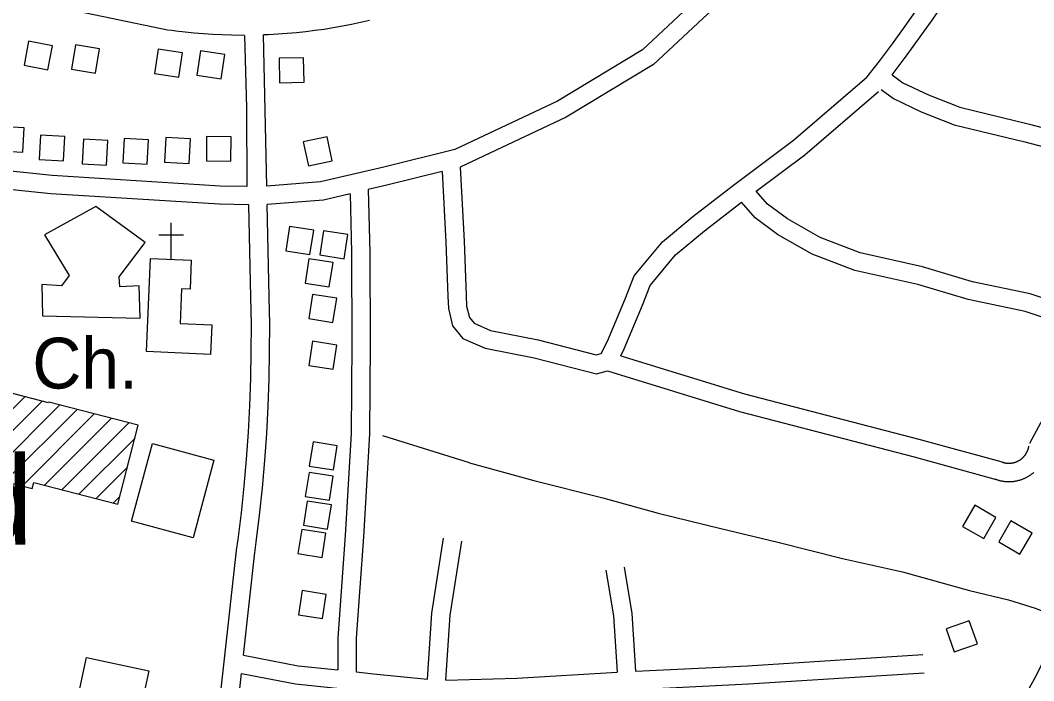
# Model space of a CAD drawing. Extents: x 3540316 to 3578335, y 553172 to 578787.
# Drawn here: x 3546942 to 3548599, y 572760 to 573840 of the extents above; entities that cross this region are included whole.
import ezdxf

# ---------------------------------------------------------------- set-up
doc = ezdxf.new("R2010")
doc.units = 0
for name, color, linetype in [('V-BLDG-OTLN', 7, 'Continuous'), ('V-ROAD-CNTR', 7, 'Continuous'), ('V-SITE-OTLN', 7, 'Continuous'), ('V-SITE-OTLN-IDEN', 7, 'Continuous'), ('V-TOPO-GNAM-IDEN', 7, 'Continuous'), ('V-TOPO-SHOR', 7, 'Continuous')]:
    doc.layers.add(name, color=color, linetype=linetype)

msp = doc.modelspace()

# ---------------------------------------------------------------- linework, layer by layer
at = {"layer": 'V-BLDG-OTLN'}
for p, q in [((3546832.9, 573107.6), (3546949.7, 573224.4)), ((3546861, 573100.3), (3546977.8, 573217.2)), ((3546889.1, 573093.1), (3547007, 573211.1)), ((3546917.2, 573085.8), (3547035.1, 573203.8)), ((3546945.3, 573078.6), (3547063.2, 573196.5)), ((3546981.9, 573079.9), (3547091.3, 573189.3)), ((3547010, 573072.6), (3547119.4, 573182)), ((3547038.1, 573065.4), (3547129.8, 573157)), ((3547066.2, 573058.1), (3547117.5, 573109.4)), ((3547094.3, 573050.8), (3547105.1, 573061.7))]:
    msp.add_line(p, q, dxfattribs=at)
for points in [[(3546948.3, 573766.4), (3546987.5, 573758.8), (3546995.1, 573798.1), (3546955.8, 573805.7)], [(3547032.4, 573799.4), (3547025.8, 573759.9), (3547065.3, 573753.3), (3547071.9, 573792.8)], [(3547161.6, 573752.7), (3547201.2, 573746.7), (3547207.2, 573786.2), (3547167.7, 573792.2)], [(3547231, 573750.1), (3547270.5, 573744.1), (3547276.6, 573783.6), (3547237, 573789.6)], [(3547366.1, 573737.6), (3547406.1, 573738.4), (3547405.3, 573778.4), (3547365.3, 573777.6)], [(3546948.3, 573664), (3546908.4, 573666.2), (3546906.2, 573626.2), (3546946.1, 573624.1)], [(3547015, 573649.9), (3546975, 573652), (3546972.9, 573612.1), (3547012.8, 573610)], [(3547085.2, 573643), (3547045.3, 573645.2), (3547043.1, 573605.2), (3547083.1, 573603.1)], [(3547151.8, 573644.4), (3547111.9, 573646.5), (3547109.7, 573606.6), (3547149.7, 573604.4)], [(3547220.3, 573645.7), (3547180.4, 573647.9), (3547178.2, 573608), (3547218.2, 573605.8)], [(3547246.9, 573649.7), (3547246.5, 573609.7), (3547286.5, 573609.3), (3547286.9, 573649.3)], [(3547413.2, 573601.9), (3547452.3, 573610.2), (3547444, 573649.3), (3547404.9, 573641)], [(3546978.6, 573356.9), (3547138.4, 573352.6), (3547136.3, 573405.6), (3547105.1, 573404.2), (3547103.7, 573420.2), (3547146.6, 573476.5), (3547065.9, 573535.4), (3546981.6, 573488.9), (3547022.1, 573422.8), (3547009.6, 573405.8), (3546977.3, 573408.1)], [(3545913.9, 573355.3), (3545885.6, 573261.2), (3546502.9, 573107.2), (3546514.8, 573153.1), (3546687.6, 573108.4), (3546696.5, 573142.8), (3546961.5, 573074.4), (3546964.1, 573084.5), (3547101.8, 573048.9), (3547135.2, 573177.9), (3546988.7, 573215.8), (3546988.3, 573214.4), (3546597.4, 573315.7), (3546584.6, 573266.3), (3545687.4, 573498.6), (3545667.3, 573419.1)], [(3547376.3, 573463), (3547415.8, 573456.9), (3547422, 573496.4), (3547382.5, 573502.5)], [(3547432, 573456.1), (3547471.5, 573449.9), (3547477.7, 573489.5), (3547438.2, 573495.6)], [(3547148.3, 573298.4), (3547155.1, 573450.5), (3547221.8, 573447.6), (3547219.7, 573400), (3547206, 573400.6), (3547203.5, 573344.1), (3547255.4, 573341.7), (3547253.3, 573293.7)], [(3547407.8, 573410.3), (3547447.4, 573404.2), (3547453.5, 573443.7), (3547414, 573449.8)], [(3547413.8, 573352.1), (3547453.3, 573345.9), (3547459.5, 573385.4), (3547420, 573391.6)], [(3547414, 573275.5), (3547453.5, 573269.4), (3547459.7, 573308.9), (3547420.2, 573315.1)], [(3547124, 573021), (3547158.2, 573147.8), (3547258.9, 573120.6), (3547224.6, 572993.8)], [(3547414.6, 573111.1), (3547454.2, 573104.9), (3547460.3, 573144.4), (3547420.8, 573150.6)], [(3547408.2, 573061.3), (3547447.7, 573055.2), (3547453.8, 573094.7), (3547414.3, 573100.9)], [(3547405.1, 573014.4), (3547444.6, 573008.2), (3547450.8, 573047.7), (3547411.3, 573053.9)], [(3548502.7, 573047.3), (3548482.7, 573012.7), (3548517.3, 572992.6), (3548537.4, 573027.2)], [(3547396.2, 572968.1), (3547435.7, 572961.9), (3547441.9, 573001.4), (3547402.3, 573007.6)], [(3548561.9, 573021.9), (3548541.9, 572987.2), (3548576.5, 572967.2), (3548596.6, 573001.8)], [(3547396.8, 572868.1), (3547436.4, 572862), (3547442.5, 572901.5), (3547403, 572907.6)], [(3548456, 572845.2), (3548469.3, 572807.5), (3548507, 572820.8), (3548493.7, 572858.5)], [(3547029.8, 572702.1), (3547050.3, 572798.5), (3547152.2, 572776.8), (3547131.7, 572680.5)]]:
    msp.add_lwpolyline(points, close=True, dxfattribs=at)
at = {"layer": 'V-ROAD-CNTR'}
for points in [[(3548431.2, 574797.4), (3548429.1, 574716.4), (3548414, 574598.7), (3548398.9, 574506.1), (3548378.8, 574419.5), (3548346.5, 574314.3), (3548312.7, 574242.4), (3548268.4, 574151.1), (3548205.9, 574059.8), (3548140.8, 573976.9), (3548076.7, 573901.1), (3547959.5, 573791.3), (3547820.5, 573707.6), (3547652.5, 573628.4), (3547536.5, 573599.7), (3547433.2, 573575.5), (3547345.3, 573568.5)], [(3548370.4, 574294.7), (3548339.8, 574229.5), (3548294.4, 574136), (3548230.1, 574042), (3548164.1, 573958), (3548098.5, 573880.4), (3547977.6, 573767.3), (3547834.7, 573681.1), (3547661.4, 573599.4)], [(3548324.5, 573744.5), (3548346.7, 573772.7), (3548368.1, 573801.1), (3548389.1, 573830), (3548409.8, 573859.3), (3548429.7, 573888.8), (3548449.1, 573918.7), (3548468.3, 573949), (3548486.7, 573979.5), (3548504.5, 574010.4), (3548521.9, 574041.7), (3548538.6, 574073.2), (3548555, 574104.9), (3548570.6, 574136.8), (3548571.3, 574138.2)], [(3548349.5, 573726.7), (3548369.8, 573711.6), (3548415.2, 573690.1), (3548469.3, 573668.7), (3548584.6, 573640.9), (3548721.4, 573604.8), (3548813.3, 573581.1), (3548841.1, 573576.8), (3548864.7, 573581.1), (3548879.9, 573604.1), (3548910.4, 573656.2), (3548945.9, 573721.8), (3548969.5, 573798.5), (3548974.6, 573819.2), (3548962.5, 573843.7), (3548944.5, 573859.6), (3548920.2, 573867.9), (3548881.9, 573876.6), (3548775.2, 573904.2), (3548635.5, 573946), (3548524.4, 573984.5)], [(3548367.7, 573750.6), (3548385.3, 573737.5), (3548427.1, 573717.6), (3548478.4, 573697.4), (3548592, 573670), (3548728.9, 573633.8), (3548819.3, 573610.5), (3548840.7, 573607.2), (3548846.8, 573608.3), (3548854.4, 573619.9), (3548884.2, 573670.9), (3548918.1, 573733.5), (3548940.6, 573806.5), (3548942.8, 573815.8), (3548938.2, 573825.1), (3548929.1, 573833.2), (3548912.1, 573839), (3548874.8, 573847.5), (3548767.2, 573875.3), (3548626.3, 573917.4), (3548508.8, 573958.2)], [(3548367.7, 573750.6), (3548392.2, 573783.3), (3548413.4, 573812.5), (3548434.5, 573842.2), (3548454.8, 573872.3), (3548474.4, 573902.5), (3548493.8, 573933.2), (3548508.8, 573958.2)], [(3546996, 573869.9), (3547036.1, 573854.5), (3547185.6, 573823.6)], [(3547513.3, 573839.5), (3547498.6, 573836), (3547483.7, 573832.8), (3547468.9, 573830), (3547453.8, 573827.2), (3547438.8, 573824.8), (3547423.9, 573822.7), (3547408.8, 573820.7), (3547393.6, 573819.1), (3547378.5, 573817.8), (3547363.3, 573816.7), (3547348.2, 573815.9), (3547340.1, 573815.6)], [(3547308.6, 573814.9), (3547287.4, 573815.2), (3547272.3, 573815.7), (3547257, 573816.4), (3547241.9, 573817.4), (3547226.7, 573818.8), (3547211.7, 573820.3), (3547196.5, 573822.1), (3547186.6, 573823.5)], [(3547308.6, 573814.9), (3547311.9, 573696.6), (3547312.6, 573568.2)], [(3547345.3, 573568.5), (3547340.1, 573815.6)], [(3547661.4, 573599.4), (3547668.1, 573478.5), (3547671.2, 573390), (3547672, 573372.6), (3547676.4, 573354), (3547684.2, 573344.5), (3547711.2, 573332.8), (3547789, 573317.3), (3547883.8, 573292.7), (3547891.9, 573295), (3547902.5, 573315.4), (3547931.5, 573385.7), (3547946, 573421.9), (3547992.4, 573477.4), (3548041.9, 573519.1), (3548108.1, 573570.3), (3548206.1, 573643.5), (3548326.5, 573746.6)], [(3548145.3, 573560.6), (3548224.8, 573620), (3548345.4, 573723.2)], [(3547312.6, 573568.2), (3547269, 573568.8), (3546994.5, 573586.2), (3546747.8, 573611.6), (3546739.7, 573612.6)], [(3547316, 573538.2), (3547267.9, 573538.9), (3546992, 573556.3), (3546744.5, 573581.8), (3546572.5, 573602.7)], [(3547631.7, 573592.3), (3547543.5, 573570.6), (3547511.2, 573563)], [(3547631.7, 573592.3), (3547638.1, 573477.2), (3547641.2, 573388.8), (3547642.2, 573368.4), (3547648.8, 573340.3), (3547665.6, 573319.9), (3547702.2, 573304), (3547782.3, 573288.1), (3547884.1, 573261.7), (3547902.1, 573266.7)], [(3547481.4, 573556), (3547437.8, 573545.8), (3547346, 573538.5)], [(3547481.4, 573556), (3547483.5, 573459.9), (3547484.1, 573312.4), (3547483.1, 573164.6), (3547473.4, 572997.5), (3547461.5, 572830.7), (3547461.6, 572778)], [(3547511.2, 573563), (3547513.5, 573460.3), (3547514.1, 573312.4), (3547513.1, 573163.7), (3547503.3, 572995.6), (3547491.5, 572829.7), (3547491.6, 572774.8)], [(3548619.2, 573134.4), (3548692.7, 573270.5), (3548716.9, 573340), (3548696.3, 573360.3), (3548657.8, 573371.2), (3548593.1, 573392.5), (3548499.2, 573412.5), (3548417, 573437), (3548315.5, 573459.6), (3548249.9, 573484.9), (3548196.3, 573515), (3548164.1, 573538.9), (3548145.3, 573560.6)], [(3547319.2, 573386.9), (3547316, 573538.2)], [(3547349.2, 573387.5), (3547346, 573538.5)], [(3547923.9, 573291.4), (3547929.7, 573302.7), (3547959.3, 573374.3), (3547972.1, 573406.3), (3548013.7, 573456.1), (3548060.7, 573495.7), (3548121.3, 573542.5)], [(3548592.8, 573148.7), (3548665.2, 573282.7), (3548682.4, 573331.9), (3548680.7, 573333.5), (3548649, 573342.5), (3548585.3, 573363.5), (3548491.8, 573383.4), (3548409.4, 573407.9), (3548306.8, 573430.8), (3548237, 573457.7), (3548180, 573489.8), (3548143.6, 573516.8), (3548121.3, 573542.5)], [(3547295.9, 572973.7), (3547298.3, 572991), (3547303.7, 573034.6), (3547308.4, 573078.4), (3547312.1, 573122.5), (3547315.2, 573166.4), (3547317.7, 573210.4), (3547319, 573254.6), (3547319.9, 573298.7), (3547320.1, 573342.6), (3547319.2, 573386.9)], [(3547325.6, 572969.6), (3547328, 572987.1), (3547333.5, 573031.2), (3547338.3, 573075.6), (3547342, 573120.2), (3547345.2, 573164.5), (3547347.6, 573209.1), (3547349, 573253.9), (3547349.9, 573298.3), (3547350.1, 573342.9), (3547349.2, 573387.5)], [(3547923.9, 573291.4), (3548126, 573229.2), (3548411.2, 573155), (3548545.3, 573118.5)], [(3547902.1, 573266.7), (3548117.9, 573200.3), (3548403.5, 573126), (3548537.5, 573089.5)], [(3548546.4, 573118.1), (3548547, 573117.9), (3548547.5, 573117.7), (3548548.1, 573117.5), (3548548.7, 573117.3), (3548549.2, 573117.2), (3548549.8, 573117), (3548550.3, 573116.8), (3548550.8, 573116.7), (3548551.4, 573116.6), (3548552, 573116.5), (3548552.6, 573116.4), (3548553.2, 573116.3), (3548553.7, 573116.2), (3548554.2, 573116.1), (3548554.9, 573116), (3548555.4, 573116), (3548556, 573115.9), (3548556.6, 573115.9), (3548557.1, 573115.8), (3548557.7, 573115.8), (3548558.3, 573115.8), (3548558.8, 573115.8), (3548559.4, 573115.8), (3548560, 573115.8), (3548560.6, 573115.9), (3548561.2, 573115.9), (3548561.8, 573116), (3548562.3, 573116), (3548562.8, 573116.1), (3548563.5, 573116.2), (3548564, 573116.3), (3548564.6, 573116.4), (3548565.1, 573116.5), (3548565.7, 573116.6), (3548566.3, 573116.7), (3548566.8, 573116.9), (3548567.4, 573117), (3548568, 573117.2), (3548568.5, 573117.4), (3548569, 573117.5), (3548569.6, 573117.7), (3548570.1, 573117.9), (3548570.7, 573118.1), (3548571.2, 573118.3), (3548571.7, 573118.6), (3548572.3, 573118.8), (3548572.8, 573119.1), (3548573.3, 573119.3), (3548573.8, 573119.6), (3548574.3, 573119.9), (3548574.8, 573120.1), (3548575.3, 573120.4), (3548575.8, 573120.7), (3548576.3, 573121), (3548576.8, 573121.3), (3548577.2, 573121.6), (3548577.8, 573122), (3548578.2, 573122.3), (3548578.6, 573122.7), (3548579.1, 573123), (3548579.6, 573123.4), (3548580, 573123.8), (3548580.4, 573124.1), (3548580.8, 573124.5), (3548581.3, 573124.9), (3548581.7, 573125.3), (3548582.1, 573125.7), (3548582.5, 573126.2), (3548582.9, 573126.6), (3548583.3, 573127), (3548583.7, 573127.4), (3548584, 573127.9), (3548584.4, 573128.3), (3548584.7, 573128.8), (3548585.1, 573129.2), (3548585.4, 573129.7), (3548585.8, 573130.2), (3548586, 573130.6), (3548586.4, 573131.1), (3548586.7, 573131.7), (3548587, 573132.1), (3548587.3, 573132.6), (3548587.5, 573133.1), (3548587.8, 573133.6), (3548588.1, 573134.2), (3548588.3, 573134.7), (3548588.6, 573135.2), (3548588.8, 573135.8), (3548589, 573136.2), (3548589.2, 573136.8), (3548589.4, 573137.3), (3548589.6, 573137.8), (3548589.8, 573138.4), (3548590, 573139), (3548590.2, 573139.5), (3548590.3, 573140.1), (3548590.5, 573140.6), (3548590.6, 573141.2), (3548590.7, 573141.7), (3548590.9, 573142.3)], [(3548590.9, 573142.3), (3548591, 573142.9), (3548591.1, 573143.5), (3548591.1, 573143.9)], [(3548535.6, 573090.1), (3548536.6, 573089.8), (3548537.6, 573089.4), (3548538.6, 573089), (3548539.7, 573088.7), (3548540.8, 573088.4), (3548541.8, 573088.1), (3548542.8, 573087.8), (3548543.9, 573087.5), (3548545, 573087.3), (3548546.1, 573087.1), (3548547.1, 573086.9), (3548548.2, 573086.7), (3548549.3, 573086.5), (3548550.4, 573086.3), (3548551.5, 573086.2), (3548552.6, 573086.1), (3548553.7, 573086), (3548554.8, 573085.9), (3548555.9, 573085.9), (3548557, 573085.8), (3548558.1, 573085.8), (3548559.2, 573085.8), (3548560.3, 573085.8), (3548561.4, 573085.9), (3548562.5, 573085.9), (3548563.6, 573086), (3548564.7, 573086.1), (3548565.8, 573086.2), (3548566.9, 573086.4), (3548567.9, 573086.5), (3548569, 573086.7), (3548570.1, 573086.9), (3548571.2, 573087.1), (3548572.2, 573087.3), (3548573.3, 573087.6), (3548574.5, 573087.9), (3548575.5, 573088.1), (3548576.5, 573088.4), (3548577.6, 573088.8), (3548578.6, 573089.1), (3548579.7, 573089.5), (3548580.7, 573089.9), (3548581.7, 573090.2), (3548582.8, 573090.7), (3548583.7, 573091.1), (3548584.7, 573091.5), (3548585.8, 573092), (3548586.7, 573092.5), (3548587.7, 573093), (3548588.7, 573093.5), (3548589.6, 573094), (3548590.6, 573094.6), (3548591.5, 573095.2), (3548592.4, 573095.7), (3548593.4, 573096.4), (3548594.3, 573097), (3548595.2, 573097.6), (3548596.1, 573098.3), (3548597, 573098.9), (3548597.8, 573099.6), (3548598.7, 573100.3), (3548599.5, 573101)], [(3547607.8, 572763.1), (3547615.2, 572870.7), (3547634.4, 572993.3)], [(3547637.7, 572761.1), (3547645, 572867.3), (3547664, 572988.6)], [(3547232.3, 572497.3), (3547256.7, 572619.4), (3547295.9, 572973.3)], [(3547307.1, 572802.2), (3547325.7, 572970)], [(3547899.8, 572941.3), (3547912.2, 572866.6), (3547918.2, 572774.5)], [(3547929.4, 572946.2), (3547942, 572870), (3547948.1, 572776.1)], [(3547307.1, 572802.2), (3547396.7, 572784.8), (3547461.6, 572778)], [(3547948.1, 572776.1), (3548131.1, 572785), (3548418, 572803)], [(3547491.6, 572774.8), (3547519.7, 572771.9), (3547607.8, 572763.1)], [(3547261.8, 572491.4), (3547286.3, 572614.8), (3547303.8, 572772.3)], [(3547303.8, 572772.3), (3547392.3, 572755.1), (3547516.7, 572742), (3547629.1, 572730.8), (3547755.5, 572734.7), (3547928.2, 572745.1), (3548132.8, 572755.1), (3548419.9, 572773.1)], [(3547637.7, 572761.1), (3547754.2, 572764.7), (3547918.2, 572774.5)]]:
    msp.add_lwpolyline(points, dxfattribs=at)
at = {"layer": 'V-SITE-OTLN'}
for p, q in [((3547188.8, 573448.6), (3547188.8, 573508.6)), ((3547208.8, 573488.6), (3547168.8, 573488.6))]:
    msp.add_line(p, q, dxfattribs=at)
at = {"layer": 'V-TOPO-SHOR'}
msp.add_line((3547676.8, 573116.5), (3547535.1, 573160.7), dxfattribs=at)
for points in [[(3549182.4, 573819.1), (3549151.1, 573764.5), (3549119.5, 573710.9), (3549088.6, 573658.8), (3549056.3, 573603.3), (3549034, 573563), (3549007.1, 573516.8), (3548974.5, 573461.7), (3548942.9, 573401.2), (3548911.6, 573345.4), (3548878.8, 573285), (3548849.7, 573233.8), (3548821.8, 573191.1), (3548803.5, 573154.8), (3548776.8, 573107.4), (3548750.2, 573053.1), (3548724.5, 573004.5), (3548696.9, 572954.2), (3548668.1, 572897.8), (3548656.6, 572872.1), (3548649.2, 572859.7), (3548631.8, 572827.8), (3548603.3, 572769.2), (3548574.2, 572716.5)], [(3547676.8, 573116.5), (3547781.9, 573087.4), (3547894.9, 573059.2), (3547985.1, 573034.3), (3548087.7, 573009.4), (3548180.9, 572987.1), (3548286.4, 572960), (3548384.8, 572938.3), (3548494.2, 572907.9), (3548557.9, 572892.4), (3548601.6, 572879.1), (3548649.2, 572859.7)]]:
    msp.add_lwpolyline(points, dxfattribs=at)

# ---------------------------------------------------------------- texts
at = {"layer": 'V-SITE-OTLN'}
msp.add_text('Ch.', height=83, dxfattribs=at).set_placement((3546961.9, 573237.9))
at = {"layer": 'V-SITE-OTLN-IDEN'}
msp.add_text('Ch.', height=83, dxfattribs=at).set_placement((3546961.9, 573237.9))
at = {"layer": 'V-TOPO-GNAM-IDEN'}
msp.add_text('Carrollwood', height=145, dxfattribs=at).set_placement((3545928.6, 572982.5))

doc.saveas('drawing.dxf')
